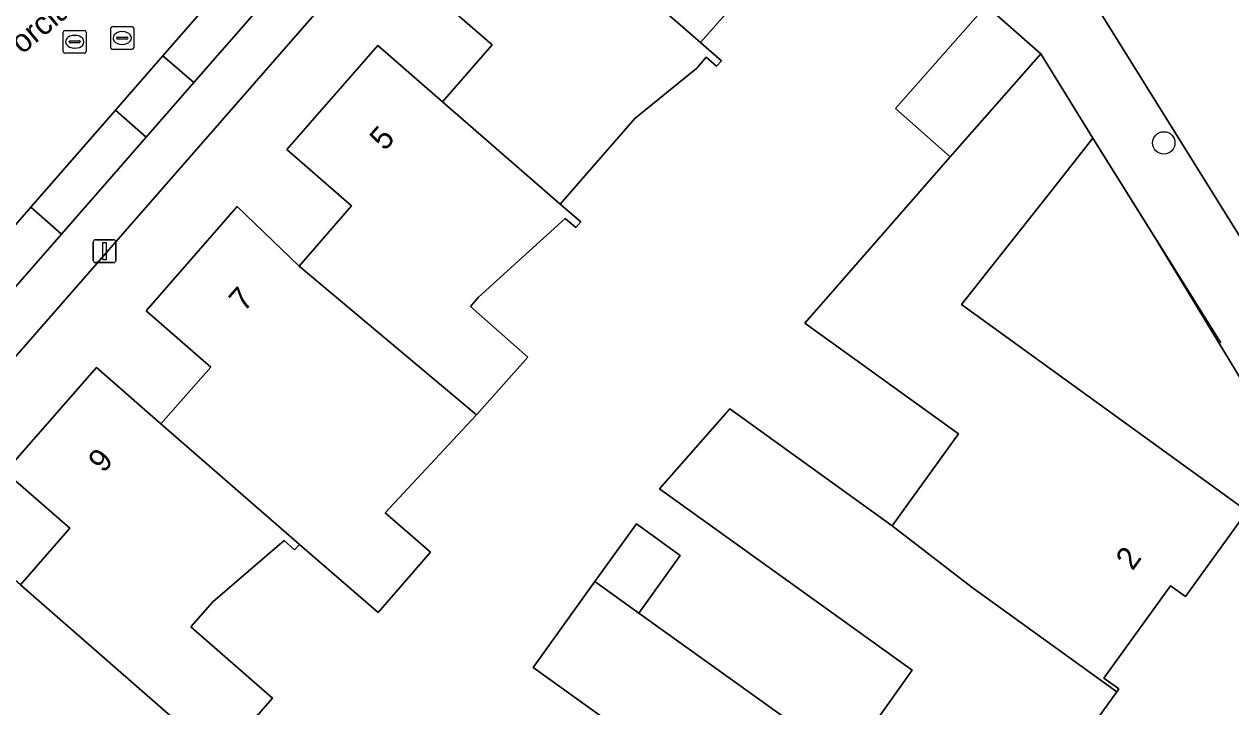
# Model space of a CAD drawing. Extents: x 158835 to 160077, y 386387 to 387778.
# Drawn here: x 159225.4 to 159278.1, y 386874.1 to 386903.9 of the extents above; entities that cross this region are included whole.
import ezdxf

# ---------------------------------------------------------------- set-up
doc = ezdxf.new("R2010")
doc.units = 0
for name, color, linetype in [('IMGEO_Boom', 7, 'Continuous'), ('IMGEO_Erf', 7, 'Continuous'), ('IMGEO_Lichtmast', 7, 'Continuous'), ('IMGEO_Muur', 7, 'Continuous'), ('IMGEO_Openbare_ruimte_label', 7, 'Continuous'), ('IMGEO_Pand', 7, 'Continuous'), ('IMGEO_Pand_nummerreeks', 7, 'Continuous'), ('IMGEO_Parkeervlak_open', 7, 'Continuous'), ('IMGEO_Rijbaan_lokaal_open', 7, 'Continuous'), ('IMGEO_Rioolput', 7, 'Continuous'), ('IMGEO_Voetpad_open', 7, 'Continuous')]:
    doc.layers.add(name, color=color, linetype=linetype)

msp = doc.modelspace()

# ---------------------------------------------------------------- linework, layer by layer
at = {"layer": 'IMGEO_Boom'}
msp.add_circle((159275.138, 386898.729), 0.489, dxfattribs=at)
at = {"layer": 'IMGEO_Erf'}
for points in [[(159256.701, 386922.348), (159256.534, 386922.382), (159256.365, 386922.4), (159256.194, 386922.404), (159256.025, 386922.392), (159255.856, 386922.365), (159255.691, 386922.323), (159255.531, 386922.266), (159255.38, 386922.198), (159251.76, 386920.033), (159195.815, 386855.981)], [(159250.309, 386879.575), (159252.121, 386882.09), (159254.029, 386880.721), (159252.222, 386878.203), (159261.297, 386871.692), (159264.16, 386875.708), (159253.134, 386883.625), (159256.2, 386887.125), (159263.288, 386882.016), (159266.18, 386886.027), (159259.472, 386890.864), (159265.812, 386898.129), (159263.427, 386900.23), (159267.244, 386904.559), (159267.108, 386904.678), (159267.248, 386904.836), (159267.781, 386905.402), (159267.952, 386905.515), (159262.274, 386914.62), (159257.972, 386921.518)], [(159258.189, 386906.835), (159254.923, 386903.111), (159255.828, 386902.318), (159255.618, 386902.075), (159255.164, 386902.468), (159254.751, 386901.991), (159252.043, 386899.795), (159248.788, 386896.063), (159249.687, 386895.279), (159249.477, 386895.034), (159249.01, 386895.434), (159245.231, 386891.99), (159244.883, 386891.593), (159247.376, 386889.381), (159245.136, 386886.857), (159244.923, 386886.617), (159241.148, 386882.573), (159243.126, 386880.855), (159240.84, 386878.221), (159237.414, 386881.195), (159237.199, 386880.955), (159236.742, 386881.364), (159233.624, 386878.694), (159232.666, 386877.603), (159236.232, 386874.479), (159233.929, 386871.842)], [(159225.234, 386879.434), (159227.39, 386881.903), (159224.573, 386884.363), (159228.552, 386888.918), (159231.368, 386886.458), (159233.539, 386888.943), (159230.722, 386891.403), (159234.694, 386895.951), (159237.392, 386893.355), (159239.681, 386895.976), (159236.864, 386898.436), (159240.835, 386902.983), (159243.652, 386900.523), (159245.823, 386903.008), (159243.006, 386905.468)], [(159282.706, 386881.503), (159281.467, 386883.527), (159274.852, 386894.442), (159272.047, 386898.934), (159270.223, 386896.628), (159266.308, 386891.679), (159278.78, 386882.646), (159276.085, 386878.925), (159275.436, 386879.392), (159272.528, 386875.353), (159273.177, 386874.886), (159273.089, 386874.764), (159270.49, 386871.156)], [(159258.576, 386867.946), (159247.61, 386875.829), (159250.309, 386879.575)]]:
    msp.add_lwpolyline(points, dxfattribs=at)
at = {"layer": 'IMGEO_Lichtmast'}
for p, q in [((159228.41, 386893.603), (159228.41, 386894.403)), ((159228.41, 386894.403), (159228.41, 386893.603)), ((159228.51, 386894.503), (159229.3, 386894.503)), ((159229.3, 386894.503), (159228.51, 386894.503)), ((159229.4, 386894.403), (159229.4, 386893.603)), ((159229.4, 386893.603), (159229.4, 386894.403)), ((159229.3, 386893.503), (159228.51, 386893.503)), ((159228.51, 386893.503), (159229.3, 386893.503))]:
    msp.add_line(p, q, dxfattribs=at)
msp.add_lwpolyline([(159228.83, 386894.378), (159228.98, 386894.378), (159228.98, 386893.628), (159228.83, 386893.628), (159228.83, 386894.378)], dxfattribs=at)
for centre, start, end in [((159228.51, 386894.403), 90, 180), ((159228.51, 386894.403), 90, 180), ((159229.3, 386894.403), 0, 90), ((159229.3, 386894.403), 360, 90), ((159228.51, 386893.603), 180, 270), ((159228.51, 386893.603), 180, 270), ((159229.3, 386893.603), 270, 0), ((159229.3, 386893.603), 270, 0)]:
    msp.add_arc(centre, 0.1, start, end, dxfattribs=at)
at = {"layer": 'IMGEO_Muur'}
msp.add_lwpolyline([(159272.047, 386898.934), (159277.624, 386890.004)], dxfattribs=at)
at = {"layer": 'IMGEO_Pand'}
for points in [[(159254.923, 386903.111), (159258.189, 386906.835), (159260.895, 386909.03), (159261.316, 386909.492), (159261.749, 386909.097), (159261.959, 386909.328), (159253.125, 386917.06), (159249.142, 386912.511), (159251.956, 386910.047), (159249.801, 386907.563)], [(159249.801, 386907.563), (159246.984, 386910.024), (159243.006, 386905.468), (159245.823, 386903.008), (159243.652, 386900.523), (159248.788, 386896.063), (159252.043, 386899.795), (159254.751, 386901.991), (159255.164, 386902.468), (159255.618, 386902.075), (159255.828, 386902.318), (159254.923, 386903.111)], [(159267.248, 386904.836), (159267.108, 386904.678), (159267.244, 386904.559), (159263.427, 386900.23), (159265.812, 386898.129), (159269.765, 386902.616)], [(159248.788, 386896.063), (159243.652, 386900.523), (159240.835, 386902.983), (159236.864, 386898.436), (159239.681, 386895.976), (159237.392, 386893.355), (159245.136, 386886.857), (159247.376, 386889.381), (159244.883, 386891.593), (159245.231, 386891.99), (159249.01, 386895.434), (159249.477, 386895.034), (159249.687, 386895.279)], [(159266.18, 386886.027), (159263.288, 386882.016), (159266.769, 386879.321), (159273.089, 386874.764), (159273.177, 386874.886), (159272.528, 386875.353), (159275.436, 386879.392), (159276.085, 386878.925), (159278.78, 386882.646), (159266.308, 386891.679), (159270.223, 386896.628), (159272.047, 386898.934), (159269.765, 386902.616), (159265.812, 386898.129), (159259.472, 386890.864)], [(159237.392, 386893.355), (159234.694, 386895.951), (159230.722, 386891.403), (159233.539, 386888.943), (159231.368, 386886.458), (159236.505, 386881.984), (159237.414, 386881.195), (159240.84, 386878.221), (159243.126, 386880.855), (159241.148, 386882.573), (159244.923, 386886.617), (159245.136, 386886.857)], [(159232.951, 386872.699), (159233.929, 386871.842), (159236.232, 386874.479), (159232.666, 386877.603), (159233.624, 386878.694), (159236.742, 386881.364), (159237.199, 386880.955), (159237.414, 386881.195), (159236.505, 386881.984), (159231.368, 386886.458), (159228.552, 386888.918), (159224.573, 386884.363), (159227.39, 386881.903), (159225.234, 386879.434)], [(159261.297, 386871.692), (159261.21, 386871.57), (159267.517, 386867.026), (159267.605, 386867.149), (159266.956, 386867.616), (159269.841, 386871.623), (159270.49, 386871.156), (159273.089, 386874.764), (159266.769, 386879.321), (159263.288, 386882.016), (159256.2, 386887.125), (159253.134, 386883.625), (159264.16, 386875.708)], [(159232.951, 386872.699), (159225.234, 386879.434), (159222.417, 386881.894), (159218.438, 386877.339), (159221.255, 386874.879), (159219.079, 386872.387), (159225.108, 386867.132), (159226.793, 386865.673)], [(159250.309, 386879.575), (159252.222, 386878.203), (159254.029, 386880.721), (159252.121, 386882.09)], [(159261.21, 386871.57), (159261.297, 386871.692), (159252.222, 386878.203), (159250.309, 386879.575), (159247.61, 386875.829), (159258.576, 386867.946), (159255.686, 386863.926), (159255.598, 386863.804), (159261.922, 386859.258), (159262.01, 386859.38), (159261.361, 386859.847), (159264.27, 386863.886), (159264.919, 386863.419), (159267.517, 386867.026)]]:
    msp.add_lwpolyline(points, close=True, dxfattribs=at)
at = {"layer": 'IMGEO_Parkeervlak_open'}
for points in [[(159236.814, 386905.963), (159235.464, 386907.14), (159231.452, 386902.539), (159232.801, 386901.363)], [(159232.801, 386901.363), (159231.452, 386902.539), (159229.379, 386900.162), (159230.727, 386898.986)], [(159230.727, 386898.986), (159229.379, 386900.162), (159225.682, 386895.921), (159227.028, 386894.746)], [(159227.028, 386894.746), (159225.682, 386895.921), (159223.271, 386893.156), (159224.617, 386891.983)]]:
    msp.add_lwpolyline(points, close=True, dxfattribs=at)
at = {"layer": 'IMGEO_Rijbaan_lokaal_open'}
for points in [[(159227.553, 386985.313), (159223.449, 386982.721), (159224.478, 386981.131), (159235.854, 386962.883), (159237.386, 386960.45), (159240.581, 386955.34), (159248.837, 386942.118), (159254.232, 386933.527), (159260.723, 386923.118), (159261.858, 386921.291), (159270.058, 386908.157), (159272.045, 386904.953), (159282.472, 386888.2), (159283.419, 386886.691), (159284.537, 386884.63)], [(159222.579, 386900.042), (159222.46, 386899.698), (159222.248, 386899.343), (159190.765, 386863.238), (159190.378, 386862.801), (159193.08, 386858.53), (159194.904, 386860.62), (159198.772, 386865.056), (159201.078, 386867.702), (159204.844, 386872.021), (159207.488, 386875.053), (159210.947, 386879.021), (159213.362, 386881.79), (159217.089, 386886.065), (159219.432, 386888.752), (159223.271, 386893.156), (159225.682, 386895.921), (159229.379, 386900.162), (159231.452, 386902.539), (159235.464, 386907.14), (159237.784, 386909.796), (159241.817, 386914.415)]]:
    msp.add_lwpolyline(points, dxfattribs=at)
at = {"layer": 'IMGEO_Rioolput'}
for p, q in [((159227.101, 386902.72), (159227.101, 386903.572)), ((159227.176, 386903.646), (159228.028, 386903.646)), ((159228.102, 386903.572), (159228.102, 386902.72)), ((159229.175, 386902.884), (159229.175, 386903.736)), ((159229.25, 386903.81), (159230.102, 386903.81)), ((159229.663, 386903.59), (159229.688, 386903.59)), ((159230.176, 386903.736), (159230.176, 386902.884)), ((159227.36, 386903.14), (159227.36, 386903.152)), ((159227.798, 386903.103), (159227.4, 386903.103)), ((159227.403, 386903.189), (159227.801, 386903.189)), ((159227.589, 386903.426), (159227.614, 386903.426)), ((159227.844, 386903.152), (159227.844, 386903.14)), ((159229.434, 386903.304), (159229.434, 386903.316)), ((159229.872, 386903.267), (159229.474, 386903.267)), ((159229.477, 386903.353), (159229.875, 386903.353)), ((159229.686, 386903.03), (159229.661, 386903.03)), ((159229.918, 386903.316), (159229.918, 386903.304)), ((159228.028, 386902.646), (159227.176, 386902.646)), ((159227.612, 386902.866), (159227.587, 386902.866)), ((159230.102, 386902.81), (159229.25, 386902.81))]:
    msp.add_line(p, q, dxfattribs=at)
for points in [[(159227.101, 386902.72), (159227.101, 386903.572)], [(159227.176, 386903.646), (159228.028, 386903.646)], [(159228.102, 386903.572), (159228.102, 386902.72)], [(159229.175, 386902.884), (159229.175, 386903.736)], [(159229.25, 386903.81), (159230.102, 386903.81)], [(159230.176, 386903.736), (159230.176, 386902.884)], [(159228.028, 386902.646), (159227.176, 386902.646)], [(159230.102, 386902.81), (159229.25, 386902.81)]]:
    msp.add_lwpolyline(points, dxfattribs=at)
for centre, radius, start, end in [((159227.178, 386903.57), 0.0765, 91.552, 178.448), ((159227.178, 386903.57), 0.0765, 91.552, 178.448), ((159228.026, 386903.57), 0.0765, 1.552, 88.448), ((159228.026, 386903.57), 0.0765, 1.552, 88.448), ((159229.252, 386903.734), 0.0765, 91.552, 178.448), ((159229.252, 386903.734), 0.0765, 91.552, 178.448), ((159230.1, 386903.734), 0.0765, 1.552, 88.448), ((159230.1, 386903.734), 0.0765, 1.552, 88.448), ((159227.4, 386903.149), 0.0403, 85.8775, 175.7526), ((159227.397, 386903.139), 0.0366, 178.938, 274.7102), ((159227.801, 386903.146), 0.043, 264.8664, 352.4533), ((159227.805, 386903.151), 0.0386, 1.7309, 96.639), ((159229.474, 386903.313), 0.0403, 85.8775, 175.7526), ((159229.471, 386903.303), 0.0366, 178.938, 274.7102), ((159229.875, 386903.31), 0.043, 264.8664, 352.4533), ((159229.879, 386903.315), 0.0386, 1.7309, 96.639), ((159227.178, 386902.722), 0.0765, 181.552, 268.448), ((159227.178, 386902.722), 0.0765, 181.552, 268.448), ((159228.026, 386902.722), 0.0765, 271.552, 358.448), ((159228.026, 386902.722), 0.0765, 271.552, 358.448), ((159229.252, 386902.886), 0.0765, 181.552, 268.448), ((159229.252, 386902.886), 0.0765, 181.552, 268.448), ((159230.1, 386902.886), 0.0765, 271.552, 358.448), ((159230.1, 386902.886), 0.0765, 271.552, 358.448)]:
    msp.add_arc(centre, radius, start, end, dxfattribs=at)
for centre, major_axis, ratio, start_param, end_param in [((159229.662, 386903.31), (-0.387, 0.002), 0.722429, 4.712389, 7.853982), ((159229.687, 386903.31), (-0.39, 0.002), 0.717154, 1.570796, 4.712389), ((159227.588, 386903.146), (-0.387, 0.002), 0.722429, 4.712389, 7.853982), ((159227.613, 386903.146), (-0.39, 0.002), 0.717154, 1.570796, 4.712389)]:
    msp.add_ellipse(centre, major_axis=major_axis, ratio=ratio, start_param=start_param, end_param=end_param, dxfattribs=at)
at = {"layer": 'IMGEO_Voetpad_open'}
for points in [[(159282.472, 386888.2), (159272.045, 386904.953), (159271.621, 386904.69), (159269.634, 386907.894), (159270.058, 386908.157), (159261.858, 386921.291), (159260.723, 386923.118), (159259.79, 386922.536), (159253.299, 386932.945), (159254.232, 386933.527), (159248.837, 386942.118), (159240.581, 386955.34), (159240.158, 386955.075), (159236.963, 386960.185), (159237.386, 386960.45), (159235.854, 386962.883), (159224.478, 386981.131), (159223.449, 386982.721), (159223.266, 386983.004), (159223.156, 386983.138), (159223.042, 386983.268), (159218.721, 386980.624), (159218.693, 386980.571)], [(159221.474, 386979.958), (159222.954, 386977.516), (159223.124, 386977.244), (159223.673, 386976.361), (159227.951, 386969.495), (159228.453, 386968.689), (159233.986, 386959.896), (159234.626, 386958.869), (159236.282, 386956.214), (159237.938, 386953.56), (159245.033, 386942.24), (159250.995, 386932.728), (159257.972, 386921.518), (159262.274, 386914.62), (159267.952, 386905.515), (159267.781, 386905.402), (159267.248, 386904.836), (159269.765, 386902.616), (159272.047, 386898.934), (159274.852, 386894.442), (159281.467, 386883.527), (159282.706, 386881.503)], [(159195.815, 386855.981), (159251.76, 386920.033)], [(159236.814, 386905.963), (159232.801, 386901.363), (159230.727, 386898.986), (159227.028, 386894.746), (159224.617, 386891.983)]]:
    msp.add_lwpolyline(points, dxfattribs=at)

# ---------------------------------------------------------------- texts
at = {"layer": 'IMGEO_Openbare_ruimte_label'}
msp.add_text('Forclazpas', height=1, rotation=39.8863, dxfattribs=at).set_placement((159224.681, 386902.048))
at = {"layer": 'IMGEO_Pand_nummerreeks'}
for s, rotation, p in [('5', 48.8685, (159241.139, 386898.345)), ('7', 48.8676, (159234.996, 386891.312)), ('9', 48.8613, (159228.852, 386884.276)), ('2', 54.1694, (159273.773, 386880.016))]:
    msp.add_text(s, height=1, rotation=rotation, dxfattribs=at).set_placement(p)

doc.saveas('drawing.dxf')
